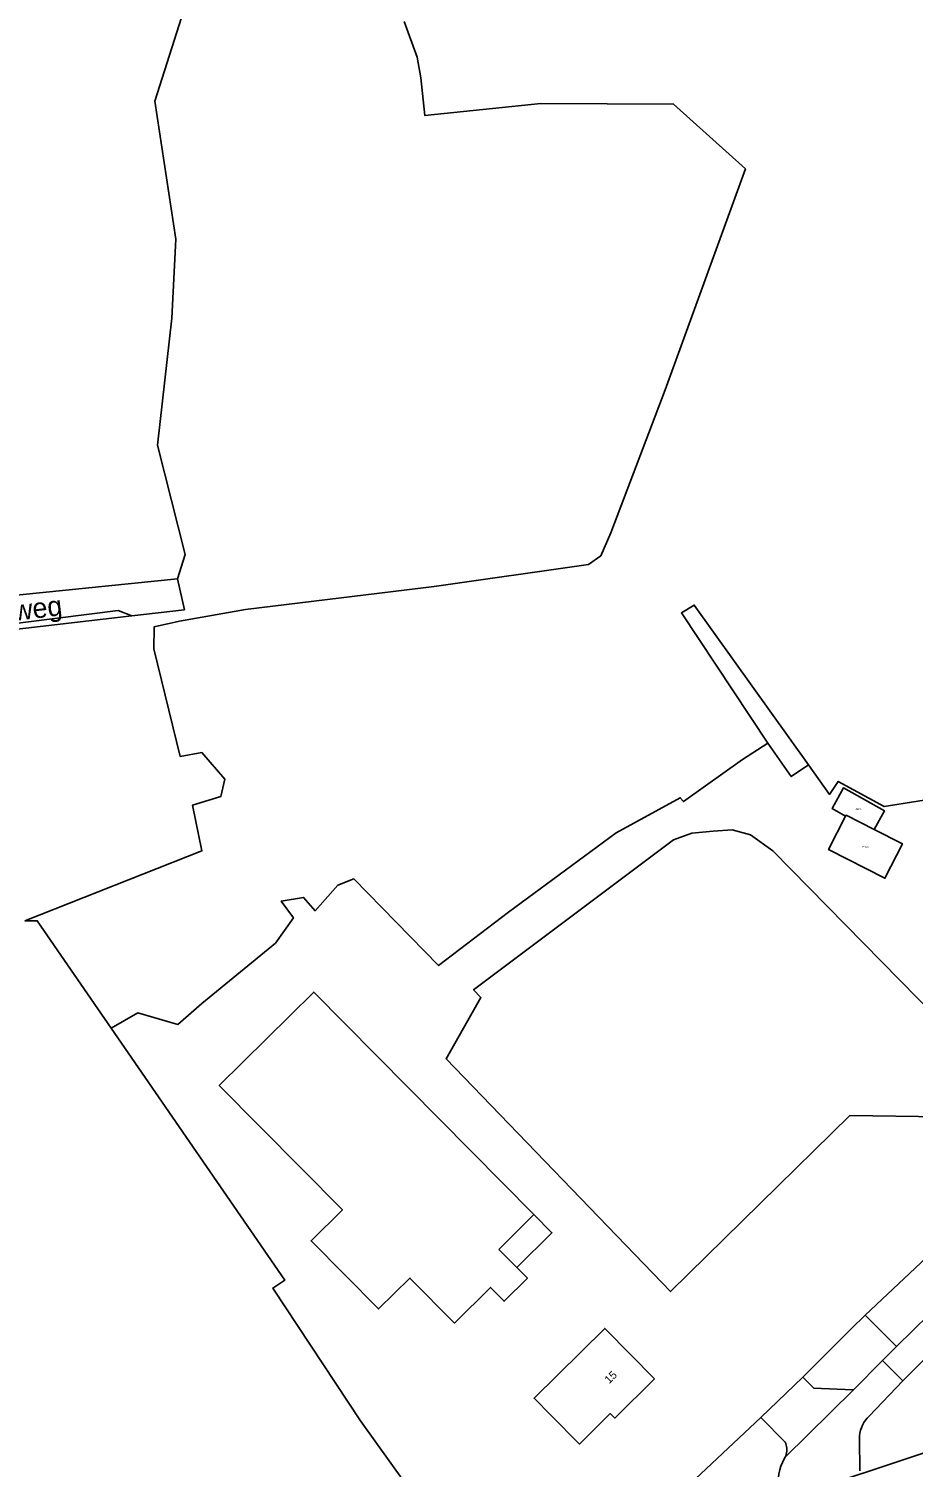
# Model space of a CAD drawing. Extents: x 132994 to 136000, y 393499 to 395512.
# Drawn here: x 134032.8 to 134143.3, y 393773 to 393952.7 of the extents above; entities that cross this region are included whole.
import ezdxf

# ---------------------------------------------------------------- set-up
doc = ezdxf.new("R2010")
doc.units = 0
for name, color, linetype in [('gg-anno-huisnummerreeks BGT', 7, 'Continuous'), ('gg-anno-openbare ruimte label', 7, 'Continuous'), ('gg-bbg-bijgebouw', 7, 'Continuous'), ('gg-bbg-hoofdgebouw', 7, 'Continuous'), ('gg-bbg-luifel en loopbrug', 7, 'Continuous'), ('gg-knt-verharding', 7, 'Continuous'), ('gg-kwrk-duiker nz buis', 7, 'Continuous'), ('gt-grn-groengrens', 7, 'Continuous'), ('gt-grn-vlakafsluiter', 7, 'Continuous'), ('gx-grn-maaiveld', 7, 'Continuous'), ('kenmerkpunt-x pandkandidaat', 7, 'Continuous')]:
    doc.layers.add(name, color=color, linetype=linetype)

msp = doc.modelspace()

# ---------------------------------------------------------------- linework, layer by layer
at = {"layer": 'gg-bbg-bijgebouw'}
msp.add_line((134095.95, 393804.59), (134091.56, 393800.25), dxfattribs=at)
msp.add_lwpolyline([(134095.95, 393804.59), (134068.43, 393832.4), (134056.63, 393820.74), (134072.01, 393805.2), (134068.1, 393801.33), (134076.54, 393792.8), (134080.45, 393796.67), (134086.02, 393791.04), (134090.52, 393795.49), (134092.22, 393793.77), (134095.13, 393796.64), (134091.56, 393800.25)], dxfattribs=at)
at = {"layer": 'gg-bbg-hoofdgebouw'}
msp.add_line((134110.99, 393784.06), (134104.89, 393790.28), dxfattribs=at)
for points in [[(134098.11, 393779.48), (134095.97, 393781.64), (134104.79, 393790.38), (134104.89, 393790.28)], [(134110.99, 393784.06), (134106.05, 393779.16), (134105.47, 393779.74), (134101.63, 393775.93), (134098.11, 393779.48)]]:
    msp.add_lwpolyline(points, dxfattribs=at)
at = {"layer": 'gg-bbg-luifel en loopbrug'}
msp.add_lwpolyline([(134095.95, 393804.59), (134098.19, 393802.32), (134093.81, 393797.98), (134091.56, 393800.25)], dxfattribs=at)
at = {"layer": 'gg-knt-verharding'}
msp.add_line((134172.09, 393813.82), (134142.02, 393783.82), dxfattribs=at)
at = {"layer": 'gg-kwrk-duiker nz buis'}
msp.add_lwpolyline([(133810.97, 393627.5), (133892.22, 393626.76), (134000.13, 393673.32), (134128.53, 393769.46), (134145.44, 393775.09)], dxfattribs=at)
at = {"layer": 'gt-grn-groengrens'}
for p, q in [((134045.7, 393879.38), (134012.92, 393875.63)), ((134052.3, 393880.13), (134045.7, 393879.38))]:
    msp.add_line(p, q, dxfattribs=at)
msp.add_lwpolyline([(134010.7, 393876.71), (134012.96, 393876.16), (134044.01, 393880.07), (134045.7, 393879.38)], dxfattribs=at)
at = {"layer": 'gt-grn-vlakafsluiter'}
msp.add_line((134139.5, 393786.38), (134142.02, 393783.82), dxfattribs=at)
at = {"layer": 'gx-grn-maaiveld'}
for p, q in [((134051.39, 393884.02), (134017.78, 393880.62)), ((134051.39, 393884.02), (134052.3, 393880.13)), ((134137.35, 393792.04), (134144.98, 393799.25)), ((134141.24, 393788.1), (134148.71, 393795.47)), ((134137.35, 393792.04), (134135.61, 393790.35)), ((134137.35, 393792.04), (134141.24, 393788.1)), ((134129.53, 393784.3), (134135.61, 393790.35)), ((134139.5, 393786.38), (134141.24, 393788.1)), ((134135.87, 393782.72), (134139.5, 393786.38)), ((134129.53, 393784.3), (134124.3, 393779.23)), ((134135.87, 393782.72), (134127.32, 393774.27)), ((134124.3, 393779.23), (134103.5, 393759.78))]:
    msp.add_line(p, q, dxfattribs=at)
for points in [[(134032.31, 393841.3), (134054.46, 393850.02), (134053.27, 393855.73), (134056.84, 393856.84), (134057.32, 393858.99), (134054.46, 393862.32), (134051.76, 393861.84), (134048.43, 393875.26), (134048.5, 393878.04), (134051.66, 393878.74), (134059.89, 393880.18), (134083.46, 393883.08), (134102.75, 393885.82), (134104.3, 393886.89), (134105.54, 393889.78), (134112.35, 393907.64), (134122.38, 393935.24), (134113.4, 393943.34), (134096.8, 393943.4), (134082.31, 393941.92), (134081.8, 393946.62), (134081.35, 393949.21), (134079.74, 393953.65)], [(134051.39, 393884.02), (134052.38, 393887.08), (134048.89, 393900.73), (134050.68, 393916.6), (134051.21, 393926.45), (134048.57, 393943.7), (134051.91, 393954.14)], [(134125.19, 393863.49), (134114.37, 393879.76), (134115.98, 393880.75), (134130.24, 393860.8)], [(134125.19, 393863.49), (134122.01, 393861.43), (134114.63, 393856.19), (134114.23, 393856.67), (134106.24, 393852.27), (134092.75, 393842.38), (134084.04, 393835.71), (134073.46, 393846.53), (134071.44, 393845.73), (134068.59, 393842.56), (134067.16, 393844.22), (134064.38, 393843.75), (134065.89, 393841.68), (134063.67, 393838.51), (134054.46, 393830.97), (134051.44, 393828.35), (134046.44, 393829.78), (134043.13, 393827.89)], [(134125.19, 393863.49), (134128.09, 393859.31), (134130.24, 393860.8)], [(134130.24, 393860.8), (134132.88, 393857.09), (134133.96, 393858.71), (134139.71, 393855.59), (134160.75, 393858.89), (134181.5, 393835.86)], [(134138.45, 393852.71), (134139.74, 393855.02), (134134.62, 393857.89), (134133.19, 393855.33), (134134.89, 393854.38)], [(134138.45, 393852.71), (134141.99, 393850.9), (134139.81, 393846.62), (134132.77, 393850.2), (134134.89, 393854.38)], [(134138.45, 393852.71), (134134.95, 393854.49), (134134.89, 393854.38)], [(134135.41, 393816.99), (134146.88, 393816.82), (134152.63, 393822.8), (134146.19, 393829.27), (134125.81, 393850.04), (134123.01, 393852.02), (134120.71, 393852.67), (134118.33, 393852.49), (134115.68, 393852.24), (134113.37, 393851.42), (134088.41, 393832.68), (134089.32, 393831.71), (134084.97, 393824.07), (134113.02, 393794.97), (134135.41, 393816.99)], [(134043.13, 393827.89), (134033.89, 393841.3), (134032.31, 393841.3)], [(134095.42, 393749.16), (134088.83, 393758.53), (134074.26, 393778.84), (134063.3, 393795.41), (134064.83, 393796.42), (134043.13, 393827.89)], [(134135.87, 393782.72), (134135.79, 393782.72), (134130.9, 393782.9), (134129.53, 393784.3)], [(134136.66, 393772.58), (134136.62, 393776.59), (134136.64, 393776.94), (134136.68, 393777.29), (134136.75, 393777.64), (134136.86, 393777.97), (134137, 393778.3), (134137.16, 393778.61), (134137.36, 393778.9), (134137.58, 393779.18), (134137.82, 393779.43), (134142.02, 393783.82)], [(134124.3, 393779.23), (134127.33, 393776.17), (134127.41, 393775.99), (134127.47, 393775.8), (134127.52, 393775.61), (134127.54, 393775.42), (134127.55, 393775.22), (134127.54, 393775.03), (134127.51, 393774.83), (134127.47, 393774.64), (134127.4, 393774.45), (134127.32, 393774.27)], [(134127.32, 393774.27), (134127.21, 393774.06), (134126.99, 393773.62), (134126.8, 393773.17), (134126.66, 393772.7), (134126.56, 393772.22), (134126.5, 393771.74), (134126.48, 393771.25), (134126.49, 393770.76), (134126.56, 393770.27), (134126.66, 393769.79), (134126.8, 393769.32), (134126.98, 393768.87), (134127.14, 393768.42), (134127.26, 393768.06)]]:
    msp.add_lwpolyline(points, dxfattribs=at)

# ---------------------------------------------------------------- texts
at = {"layer": 'gg-anno-huisnummerreeks BGT'}
msp.add_text('15', height=1, rotation=44.8, dxfattribs=at).set_placement((134105.36, 393783.41))
at = {"layer": 'gg-anno-openbare ruimte label'}
msp.add_text('Abcovenseweg', height=2.5, rotation=6.7, dxfattribs=at).set_placement((134014.6, 393876.83))
at = {"layer": 'kenmerkpunt-x pandkandidaat'}
for p in [(134136.07, 393855.16), (134137.01, 393850.45)]:
    msp.add_text('PNDK', height=0.2, dxfattribs=at).set_placement(p)

doc.saveas('drawing.dxf')
